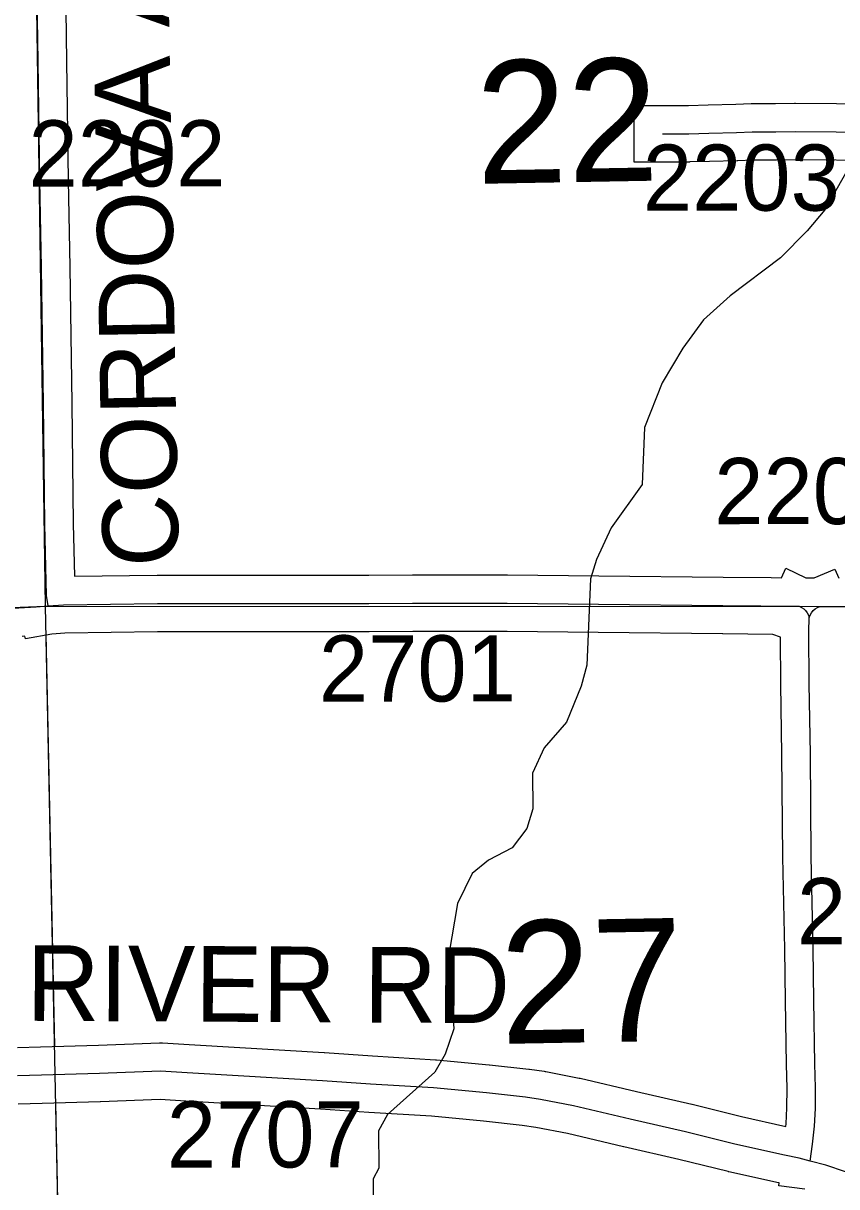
# Model space of a CAD drawing. Extents: x 23.6 to 68.7, y -63 to -29.
# Drawn here: x 35.728 to 36.588, y -50.284 to -49.053 of the extents above; entities that cross this region are included whole.
import ezdxf

# ---------------------------------------------------------------- set-up
doc = ezdxf.new("R2010")
doc.units = 0
for name, color, linetype in [('tdCoHydroRiver', 7, 'Continuous'), ('tdCoSecRdNmbr', 7, 'Continuous'), ('tdCoSecRdTxt', 7, 'Continuous'), ('tdCoSecRteBand', 7, 'Continuous'), ('tdCoSecRteCL', 7, 'Continuous'), ('tdCoSectLine', 7, 'Continuous'), ('tdCoSectLinePart', 7, 'Continuous'), ('tdCoSectNmbr', 7, 'Continuous'), ('tdCoSurfGravel', 7, 'Continuous')]:
    doc.layers.add(name, color=color, linetype=linetype)

msp = doc.modelspace()

# ---------------------------------------------------------------- linework, layer by layer
at = {"layer": 'tdCoHydroRiver'}
msp.add_lwpolyline([(36.6179, -49.1757), (36.5758, -49.2502), (36.5571, -49.2725), (36.5289, -49.3011), (36.4756, -49.341), (36.4473, -49.3665), (36.4255, -49.3967), (36.4037, -49.4331), (36.3851, -49.4806), (36.3824, -49.5407), (36.3497, -49.5867), (36.3341, -49.62), (36.328, -49.6405), (36.324, -49.7321), (36.3179, -49.7543), (36.3024, -49.7923), (36.2789, -49.8193), (36.2665, -49.8463), (36.2668, -49.8841), (36.2607, -49.9047), (36.245, -49.9253), (36.2199, -49.9382), (36.2026, -49.9525), (36.1871, -49.9842), (36.1781, -50.038), (36.1834, -50.1168), (36.1742, -50.1438), (36.1633, -50.1628), (36.1131, -50.2074), (36.1038, -50.2248), (36.1041, -50.2643), (36.0979, -50.2754), (36.0981, -50.3006)], dxfattribs=at)
at = {"layer": 'tdCoSecRteBand'}
for points in [[(35.7718, -48.9566), (35.7738, -49.0931), (35.7738, -49.0932), (35.7754, -49.2187), (35.7772, -49.311), (35.7772, -49.311), (35.7772, -49.3111), (35.7793, -49.4549), (35.7793, -49.4549), (35.7793, -49.455), (35.7809, -49.5825), (35.7821, -49.6378), (35.8695, -49.6368), (35.8697, -49.6368), (36.0935, -49.6368), (36.1395, -49.6364), (36.1397, -49.6364), (36.24, -49.6364), (36.2401, -49.6364), (36.3366, -49.6374), (36.3366, -49.6374), (36.3367, -49.6374), (36.4682, -49.639), (36.5188, -49.6394), (36.5298, -49.6395), (36.5346, -49.6295), (36.5555, -49.6396), (36.5645, -49.6397), (36.5863, -49.6304), (36.5904, -49.6399)], [(36.631, -49.1979), (36.5446, -49.1972), (36.5247, -49.1977), (36.5244, -49.1977), (36.4995, -49.1977), (36.4836, -49.1984), (36.4833, -49.1984), (36.483, -49.1984), (36.4538, -49.1989), (36.4329, -49.1995), (36.4325, -49.1996), (36.3739, -49.1996), (36.3739, -49.1396), (36.4316, -49.1396), (36.4522, -49.1389), (36.4524, -49.1389), (36.4525, -49.1389), (36.4815, -49.1384), (36.4977, -49.1377), (36.4983, -49.1377), (36.5237, -49.1377), (36.5437, -49.1372), (36.5441, -49.1372), (36.5446, -49.1372), (36.6313, -49.1379)], [(36.5345, -50.22), (36.5348, -50.2172), (36.5357, -50.2005), (36.5358, -50.1795), (36.5352, -50.1546), (36.5352, -50.1545), (36.5352, -50.1544), (36.5342, -50.0873), (36.5342, -50.0873), (36.5342, -50.0873), (36.5334, -50.0325), (36.5312, -49.9352), (36.5312, -49.935), (36.5312, -49.9347), (36.5304, -49.8264), (36.5291, -49.7522), (36.5291, -49.752), (36.5291, -49.7519), (36.5287, -49.7023), (36.5208, -49.6994), (36.4677, -49.699), (36.4676, -49.699), (36.4675, -49.699), (36.336, -49.6974), (36.2397, -49.6964), (36.1399, -49.6964), (36.0939, -49.6968), (36.0938, -49.6968), (36.0936, -49.6968), (36.0228, -49.6968), (35.9352, -49.6968), (35.8701, -49.6968), (35.7721, -49.698), (35.7583, -49.6991), (35.7302, -49.7041), (35.7297, -49.7014), (35.727, -49.7016)], [(35.7219, -50.1365), (35.7464, -50.1359), (35.8076, -50.1342), (35.8721, -50.1316), (35.8736, -50.1315), (35.8752, -50.1316), (35.9033, -50.1334), (35.9571, -50.1366), (36.0462, -50.1418), (36.0464, -50.1418), (36.0465, -50.1418), (36.0973, -50.1453), (36.1639, -50.1495), (36.1644, -50.1495), (36.1649, -50.1496), (36.2207, -50.1549), (36.2209, -50.1549), (36.2211, -50.1549), (36.2626, -50.1595), (36.263, -50.1595), (36.2634, -50.1596), (36.279, -50.1617), (36.2798, -50.1619), (36.2807, -50.162), (36.3158, -50.1689), (36.3163, -50.169), (36.3168, -50.1692), (36.3765, -50.1831), (36.4349, -50.1965), (36.4351, -50.1966), (36.4354, -50.1967), (36.4875, -50.2096), (36.5345, -50.22)], [(36.5547, -50.2864), (36.5269, -50.2829), (36.5273, -50.2799), (36.5267, -50.2798), (36.5267, -50.2797), (36.5266, -50.2797), (36.4741, -50.2681), (36.4738, -50.268), (36.4734, -50.2679), (36.4212, -50.255), (36.363, -50.2416), (36.363, -50.2416), (36.3629, -50.2416), (36.3037, -50.2277), (36.2699, -50.2211), (36.2556, -50.2191), (36.2148, -50.2146), (36.1597, -50.2093), (36.0935, -50.2052), (36.0934, -50.2052), (36.0933, -50.2052), (36.0425, -50.2017), (35.9536, -50.1965), (35.9536, -50.1965), (35.9536, -50.1965), (35.8998, -50.1933), (35.8997, -50.1933), (35.8996, -50.1933), (35.8729, -50.1916), (35.8098, -50.1941), (35.8096, -50.1941), (35.8095, -50.1941), (35.7481, -50.1959), (35.748, -50.1959), (35.7479, -50.1959), (35.7227, -50.1965)]]:
    msp.add_lwpolyline(points, dxfattribs=at)
at = {"layer": 'tdCoSecRteCL'}
for p, q in [((36.5486, -49.6696), (36.5705, -49.6698)), ((36.5705, -49.6698), (36.6571, -49.6707))]:
    msp.add_line(p, q, dxfattribs=at)
for points in [[(35.7544, -49.6693), (35.7525, -49.6584), (35.7509, -49.583), (35.7493, -49.4554), (35.7472, -49.3115), (35.7454, -49.2192), (35.7438, -49.0935), (35.7418, -48.957), (35.7401, -48.8552), (35.7381, -48.7248), (35.7373, -48.596), (35.7359, -48.4829), (35.7343, -48.3411), (35.7339, -48.2873)], [(36.4039, -49.1696), (36.432, -49.1696), (36.4531, -49.1689), (36.4824, -49.1684), (36.4989, -49.1677), (36.524, -49.1677), (36.5444, -49.1672), (36.6312, -49.1679), (36.7321, -49.1679), (36.7404, -49.1681)], [(35.2522, -49.6889), (35.2748, -49.688), (35.3439, -49.6856), (35.4329, -49.6836), (35.5225, -49.6808), (35.6488, -49.6755), (35.7415, -49.6703), (35.7544, -49.6693)], [(35.7544, -49.6693), (35.7707, -49.668), (35.8699, -49.6668), (35.9352, -49.6668), (36.0228, -49.6668), (36.0936, -49.6668), (36.1398, -49.6664), (36.2398, -49.6664), (36.3363, -49.6674), (36.4679, -49.669), (36.5486, -49.6696)], [(36.5486, -49.6696), (36.5511, -49.6708), (36.5534, -49.6724), (36.5554, -49.6743), (36.557, -49.6765), (36.5583, -49.679), (36.5592, -49.6816)], [(36.5592, -49.6816), (36.5602, -49.679), (36.5616, -49.6765), (36.5634, -49.6743), (36.5655, -49.6724), (36.5679, -49.6709), (36.5705, -49.6698)], [(36.5603, -50.2568), (36.5625, -50.239), (36.5647, -50.2197), (36.5657, -50.2013), (36.5658, -50.1792), (36.5652, -50.1539), (36.5642, -50.0868), (36.5634, -50.032), (36.5612, -49.9345), (36.5604, -49.826), (36.5591, -49.7516), (36.5587, -49.6966), (36.5592, -49.6816), (36.5592, -49.6816)], [(36.5603, -50.2568), (36.5485, -50.2538), (36.5331, -50.2504), (36.4806, -50.2388), (36.4282, -50.2258), (36.3698, -50.2124), (36.31, -50.1984), (36.2749, -50.1915), (36.2593, -50.1893), (36.2179, -50.1847), (36.162, -50.1794), (36.0953, -50.1753), (36.0444, -50.1717), (35.9554, -50.1665), (35.9015, -50.1634), (35.8733, -50.1616), (35.8086, -50.1642), (35.7472, -50.1659), (35.722, -50.1665)], [(36.6183, -50.2753), (36.5769, -50.2611), (36.5603, -50.2568)]]:
    msp.add_lwpolyline(points, dxfattribs=at)
at = {"layer": 'tdCoSectLine'}
for points in [[(35.7368, -48.6728), (35.7513, -49.6695)], [(34.7576, -49.7092), (35.7513, -49.6695)], [(35.7513, -49.6695), (36.747, -49.6699)], [(35.7513, -49.6695), (35.7724, -50.6946)]]:
    msp.add_lwpolyline(points, dxfattribs=at)
at = {"layer": 'tdCoSectLinePart'}
for points in [[(35.7519, -49.6992), (35.7609, -50.1352)], [(35.7622, -50.1952), (35.7724, -50.6946)]]:
    msp.add_lwpolyline(points, dxfattribs=at)
at = {"layer": 'tdCoSurfGravel'}
for points in [[(35.7544, -49.6693), (35.7525, -49.6584), (35.7509, -49.583), (35.7493, -49.4554), (35.7472, -49.3115), (35.7454, -49.2192), (35.7438, -49.0935), (35.7418, -48.957), (35.7401, -48.8552), (35.7381, -48.7248), (35.7373, -48.596), (35.7359, -48.4829), (35.7343, -48.3411), (35.7339, -48.2873)], [(36.4039, -49.1696), (36.432, -49.1696), (36.4531, -49.1689), (36.4824, -49.1684), (36.4989, -49.1677), (36.524, -49.1677), (36.5444, -49.1672), (36.6312, -49.1679), (36.7321, -49.1679), (36.7404, -49.1681)], [(35.2522, -49.6889), (35.2748, -49.688), (35.3439, -49.6856), (35.4329, -49.6836), (35.5225, -49.6808), (35.6488, -49.6755), (35.7415, -49.6703), (35.7544, -49.6693), (35.7707, -49.668), (35.8699, -49.6668), (35.9352, -49.6668), (36.0228, -49.6668), (36.0936, -49.6668), (36.1398, -49.6664), (36.2398, -49.6664), (36.3363, -49.6674), (36.4679, -49.669), (36.5486, -49.6696), (36.5705, -49.6698), (36.6571, -49.6707)], [(36.5486, -49.6696), (36.5511, -49.6708), (36.5534, -49.6724), (36.5554, -49.6743), (36.557, -49.6765), (36.5583, -49.679), (36.5592, -49.6816)], [(36.5603, -50.2568), (36.5625, -50.239), (36.5647, -50.2197), (36.5657, -50.2013), (36.5658, -50.1792), (36.5652, -50.1539), (36.5642, -50.0868), (36.5634, -50.032), (36.5612, -49.9345), (36.5604, -49.826), (36.5591, -49.7516), (36.5587, -49.6966), (36.5592, -49.6816), (36.5602, -49.679), (36.5616, -49.6765), (36.5634, -49.6743), (36.5655, -49.6724), (36.5679, -49.6709), (36.5705, -49.6698)], [(36.6183, -50.2753), (36.5769, -50.2611), (36.5603, -50.2568), (36.5485, -50.2538), (36.5331, -50.2504), (36.4806, -50.2388), (36.4282, -50.2258), (36.3698, -50.2124), (36.31, -50.1984), (36.2749, -50.1915), (36.2593, -50.1893), (36.2179, -50.1847), (36.162, -50.1794), (36.0953, -50.1753), (36.0444, -50.1717), (35.9554, -50.1665), (35.9015, -50.1634), (35.8733, -50.1616), (35.8086, -50.1642), (35.7472, -50.1659), (35.722, -50.1665)]]:
    msp.add_lwpolyline(points, dxfattribs=at)

# ---------------------------------------------------------------- texts
at = {"layer": 'tdCoSecRdNmbr'}
for s, rotation, p in [('2202', 0.0282, (35.7336, -49.2255)), ('2203', 0.0287, (36.3833, -49.2511)), ('2204', 0.0287, (36.4588, -49.5828)), ('2701', 0.0284, (36.0407, -49.7705)), ('2704', 0.0288, (36.5463, -50.0273)), ('2707', 0.0283, (35.8798, -50.2636))]:
    msp.add_text(s, height=0.07, rotation=rotation, dxfattribs=at).set_placement(p)
at = {"layer": 'tdCoSecRdTxt'}
for s, rotation, p in [('CORDOVA AVE', 91, (35.8924, -49.6275)), ('RIVER RD', 359.7137, (35.7313, -50.1083))]:
    msp.add_text(s, height=0.08, rotation=rotation, dxfattribs=at).set_placement(p)
at = {"layer": 'tdCoSectNmbr'}
for s, p in [('22', (36.2076, -49.2227)), ('27', (36.2333, -50.1328))]:
    msp.add_text(s, height=0.13, rotation=1.0285, dxfattribs=at).set_placement(p)

doc.saveas('drawing.dxf')
